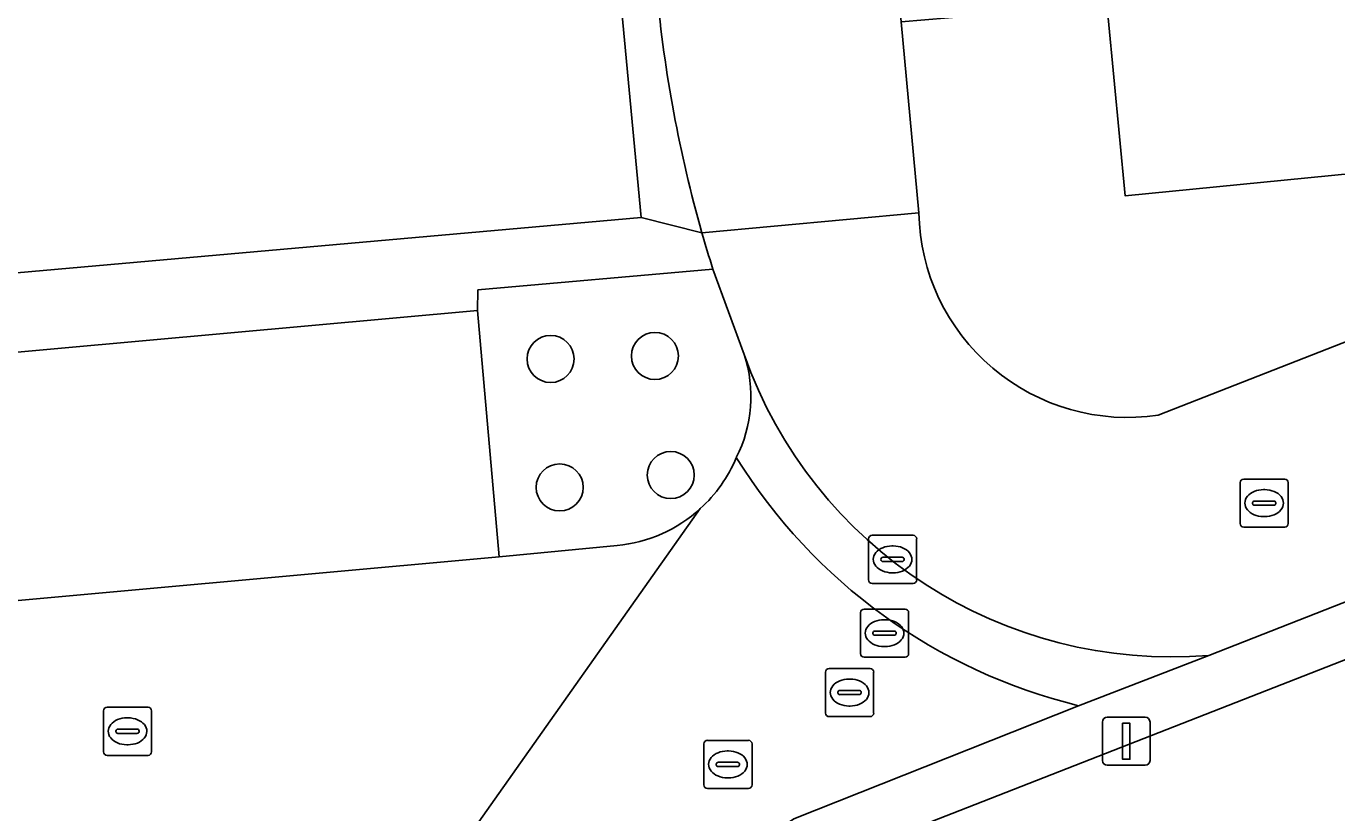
# Model space of a CAD drawing. Extents: x 157793 to 159380, y 380877 to 382313.
# Drawn here: x 158358.14 to 158385.39, y 381164.16 to 381180.52 of the extents above; entities that cross this region are included whole.
import ezdxf

# ---------------------------------------------------------------- set-up
doc = ezdxf.new("R2010")
doc.units = 0
for name, color, linetype in [('IMGEO_Boom', 7, 'Continuous'), ('IMGEO_Erf', 7, 'Continuous'), ('IMGEO_Groenvoorziening', 7, 'Continuous'), ('IMGEO_Kolk', 7, 'Continuous'), ('IMGEO_Lichtmast', 7, 'Continuous'), ('IMGEO_Pand', 7, 'Continuous'), ('IMGEO_Parkeervlak_open', 7, 'Continuous'), ('IMGEO_Rijbaan_lokaal_open', 7, 'Continuous'), ('IMGEO_Rioolput', 7, 'Continuous'), ('IMGEO_Voetpad_open', 7, 'Continuous')]:
    doc.layers.add(name, color=color, linetype=linetype)

msp = doc.modelspace()

# ---------------------------------------------------------------- linework, layer by layer
at = {"layer": 'IMGEO_Boom'}
for centre in [(158369.044, 381173.597), (158371.212, 381173.659), (158371.543, 381171.184), (158369.233, 381170.927)]:
    msp.add_circle(centre, 0.489, dxfattribs=at)
at = {"layer": 'IMGEO_Erf'}
for points in [[(158342.457, 381174.017), (158370.929, 381176.542), (158363.503, 381255.524), (158361.586, 381255.498), (158354.812, 381255.407)], [(158437.204, 381187.562), (158373.758, 381162.728)]]:
    msp.add_lwpolyline(points, dxfattribs=at)
at = {"layer": 'IMGEO_Groenvoorziening'}
msp.add_lwpolyline([(158373.068, 381173.687), (158372.417, 381175.467), (158367.532, 381175.034), (158367.527, 381174.604), (158367.973, 381169.48), (158370.425, 381169.72)], dxfattribs=at)
for centre, radius, start, end in [((158370.42, 381172.811), 2.789, 333.0001, 18.2966), ((158370.152, 381172.695), 2.983, 312.1914, 337.3183), ((158370.142, 381172.702), 2.996, 275.4296, 312.2556)]:
    msp.add_arc(centre, radius, start, end, dxfattribs=at)
at = {"layer": 'IMGEO_Kolk'}
for p, q in [((158383.378, 381170.174), (158383.378, 381171.026)), ((158383.453, 381171.1), (158384.305, 381171.1)), ((158384.379, 381171.026), (158384.379, 381170.174)), ((158383.68, 381170.643), (158384.078, 381170.643)), ((158383.866, 381170.88), (158383.891, 381170.88)), ((158383.637, 381170.594), (158383.637, 381170.606)), ((158384.075, 381170.557), (158383.677, 381170.557)), ((158384.121, 381170.606), (158384.121, 381170.594)), ((158384.305, 381170.1), (158383.453, 381170.1)), ((158383.889, 381170.32), (158383.864, 381170.32)), ((158359.748, 381165.429), (158359.748, 381166.281)), ((158359.823, 381166.355), (158360.675, 381166.355)), ((158360.749, 381166.281), (158360.749, 381165.429)), ((158360.236, 381166.135), (158360.261, 381166.135)), ((158360.007, 381165.849), (158360.007, 381165.861)), ((158360.445, 381165.812), (158360.047, 381165.812)), ((158360.05, 381165.898), (158360.448, 381165.898)), ((158360.491, 381165.861), (158360.491, 381165.849)), ((158360.259, 381165.575), (158360.234, 381165.575)), ((158372.23, 381164.741), (158372.23, 381165.593)), ((158372.305, 381165.667), (158373.157, 381165.667)), ((158372.718, 381165.447), (158372.743, 381165.447)), ((158373.231, 381165.593), (158373.231, 381164.741)), ((158360.675, 381165.355), (158359.823, 381165.355)), ((158372.532, 381165.21), (158372.93, 381165.21)), ((158372.489, 381165.161), (158372.489, 381165.173)), ((158372.927, 381165.124), (158372.529, 381165.124)), ((158372.973, 381165.173), (158372.973, 381165.161)), ((158373.157, 381164.667), (158372.305, 381164.667)), ((158372.741, 381164.887), (158372.716, 381164.887))]:
    msp.add_line(p, q, dxfattribs=at)
for points in [[(158383.378, 381170.174), (158383.378, 381171.026)], [(158383.453, 381171.1), (158384.305, 381171.1)], [(158384.379, 381171.026), (158384.379, 381170.174)], [(158384.305, 381170.1), (158383.453, 381170.1)], [(158359.748, 381165.429), (158359.748, 381166.281)], [(158359.823, 381166.355), (158360.675, 381166.355)], [(158360.749, 381166.281), (158360.749, 381165.429)], [(158372.23, 381164.741), (158372.23, 381165.593)], [(158372.305, 381165.667), (158373.157, 381165.667)], [(158373.231, 381165.593), (158373.231, 381164.741)], [(158360.675, 381165.355), (158359.823, 381165.355)], [(158373.157, 381164.667), (158372.305, 381164.667)]]:
    msp.add_lwpolyline(points, dxfattribs=at)
for centre, radius, start, end in [((158383.455, 381171.024), 0.0765, 91.552, 178.448), ((158383.455, 381171.024), 0.0765, 91.552, 178.448), ((158384.303, 381171.024), 0.0765, 1.552, 88.448), ((158384.303, 381171.024), 0.0765, 1.552, 88.448), ((158383.677, 381170.603), 0.0403, 85.8775, 175.7526), ((158384.082, 381170.605), 0.0386, 1.7309, 96.639), ((158383.674, 381170.593), 0.0366, 178.938, 274.7102), ((158384.078, 381170.6), 0.043, 264.8664, 352.4533), ((158383.455, 381170.176), 0.0765, 181.552, 268.448), ((158383.455, 381170.176), 0.0765, 181.552, 268.448), ((158384.303, 381170.176), 0.0765, 271.552, 358.448), ((158384.303, 381170.176), 0.0765, 271.552, 358.448), ((158359.825, 381166.279), 0.0765, 91.552, 178.448), ((158359.825, 381166.279), 0.0765, 91.552, 178.448), ((158360.673, 381166.279), 0.0765, 1.552, 88.448), ((158360.673, 381166.279), 0.0765, 1.552, 88.448), ((158360.047, 381165.858), 0.0403, 85.8775, 175.7526), ((158360.044, 381165.848), 0.0366, 178.938, 274.7102), ((158360.448, 381165.855), 0.043, 264.8664, 352.4533), ((158360.452, 381165.86), 0.0386, 1.7309, 96.639), ((158372.307, 381165.591), 0.0765, 91.552, 178.448), ((158372.307, 381165.591), 0.0765, 91.552, 178.448), ((158373.155, 381165.591), 0.0765, 1.552, 88.448), ((158373.155, 381165.591), 0.0765, 1.552, 88.448), ((158359.825, 381165.431), 0.0765, 181.552, 268.448), ((158359.825, 381165.431), 0.0765, 181.552, 268.448), ((158360.673, 381165.431), 0.0765, 271.552, 358.448), ((158360.673, 381165.431), 0.0765, 271.552, 358.448), ((158372.529, 381165.17), 0.0403, 85.8775, 175.7526), ((158372.934, 381165.172), 0.0386, 1.7309, 96.639), ((158372.526, 381165.16), 0.0366, 178.938, 274.7102), ((158372.93, 381165.167), 0.043, 264.8664, 352.4533), ((158372.307, 381164.743), 0.0765, 181.552, 268.448), ((158372.307, 381164.743), 0.0765, 181.552, 268.448), ((158373.155, 381164.743), 0.0765, 271.552, 358.448), ((158373.155, 381164.743), 0.0765, 271.552, 358.448)]:
    msp.add_arc(centre, radius, start, end, dxfattribs=at)
for centre, major_axis, ratio, start_param, end_param in [((158383.865, 381170.6), (-0.387, 0.002), 0.722429, 4.712389, 7.853982), ((158383.89, 381170.6), (-0.39, 0.002), 0.717154, 1.570796, 4.712389), ((158360.235, 381165.855), (-0.387, 0.002), 0.722429, 4.712389, 7.853982), ((158360.26, 381165.855), (-0.39, 0.002), 0.717154, 1.570796, 4.712389), ((158372.717, 381165.167), (-0.387, 0.002), 0.722429, 4.712389, 7.853982), ((158372.742, 381165.167), (-0.39, 0.002), 0.717154, 1.570796, 4.712389)]:
    msp.add_ellipse(centre, major_axis=major_axis, ratio=ratio, start_param=start_param, end_param=end_param, dxfattribs=at)
at = {"layer": 'IMGEO_Lichtmast'}
for p, q in [((158380.516, 381165.248), (158380.516, 381166.048)), ((158380.516, 381166.048), (158380.516, 381165.248)), ((158380.616, 381166.148), (158381.406, 381166.148)), ((158381.406, 381166.148), (158380.616, 381166.148)), ((158381.506, 381166.048), (158381.506, 381165.248)), ((158381.506, 381165.248), (158381.506, 381166.048)), ((158381.406, 381165.148), (158380.616, 381165.148)), ((158380.616, 381165.148), (158381.406, 381165.148))]:
    msp.add_line(p, q, dxfattribs=at)
msp.add_lwpolyline([(158380.936, 381166.023), (158381.086, 381166.023), (158381.086, 381165.273), (158380.936, 381165.273), (158380.936, 381166.023)], dxfattribs=at)
for centre, start, end in [((158380.616, 381166.048), 90, 180), ((158380.616, 381166.048), 90, 180), ((158381.406, 381166.048), 0, 90), ((158381.406, 381166.048), 360, 90), ((158380.616, 381165.248), 180, 270), ((158380.616, 381165.248), 180, 270), ((158381.406, 381165.248), 270, 0), ((158381.406, 381165.248), 270, 0)]:
    msp.add_arc(centre, 0.1, start, end, dxfattribs=at)
at = {"layer": 'IMGEO_Pand'}
msp.add_lwpolyline([(158386.141, 381183.5), (158391.783, 381184.014), (158392.097, 381180.57), (158395.858, 381180.914), (158395.388, 381187.272), (158391.72, 381186.885), (158391.472, 381189.593), (158386.907, 381189.154), (158381.391, 381188.624), (158380.011, 381188.491), (158379.898, 381188.48), (158380.608, 381180.992), (158380.637, 381180.689), (158380.987, 381176.99), (158386.683, 381177.552)], close=True, dxfattribs=at)
at = {"layer": 'IMGEO_Parkeervlak_open'}
msp.add_lwpolyline([(158367.973, 381169.48), (158367.527, 381174.604), (158343.177, 381172.398), (158343.608, 381167.271)], close=True, dxfattribs=at)
at = {"layer": 'IMGEO_Rijbaan_lokaal_open'}
for points in [[(158372.191, 381176.222), (158376.7, 381176.638), (158376.334, 381180.604), (158374.576, 381199.487)], [(158425.292, 381184.147), (158423.41, 381188.772), (158381.676, 381172.428)], [(158382.725, 381167.434), (158425.292, 381184.147)], [(158376.7, 381176.638), (158372.191, 381176.222)], [(158372.417, 381175.467), (158373.068, 381173.687)], [(158370.425, 381169.72), (158367.973, 381169.48), (158343.608, 381167.271), (158341.415, 381167.069), (158341.995, 381161.349), (158342.282, 381161.356), (158344.097, 381161.52), (158367.267, 381163.571), (158372.156, 381170.485)], [(158372.156, 381170.485), (158367.267, 381163.571), (158364.098, 381161.387), (158359.022, 381157.939), (158355.938, 381155.83), (158351.299, 381152.697), (158349.465, 381151.46), (158345.336, 381148.653), (158345.684, 381144.763), (158374.1, 381164.032), (158380.022, 381166.386)], [(158380.022, 381166.386), (158382.725, 381167.434)]]:
    msp.add_lwpolyline(points, dxfattribs=at)
for centre, radius, start, end in [((158398.59, 381183.742), 27.449, 185.2076, 195.901), ((158381.035, 381176.717), 4.336, 181.0378, 278.4957), ((158396.952, 381183.223), 25.732, 195.787, 197.5419), ((158370.42, 381172.811), 2.789, 333.0001, 18.2966), ((158381.945, 381176.813), 9.411, 199.3996, 274.7535), ((158381.945, 381176.813), 9.411, 199.3996, 274.7535), ((158370.152, 381172.695), 2.983, 312.1914, 337.3183), ((158382.78, 381177.68), 11.625, 211.8489, 256.2756), ((158382.78, 381177.68), 11.625, 211.8489, 256.2756), ((158370.142, 381172.702), 2.996, 275.4296, 312.2556)]:
    msp.add_arc(centre, radius, start, end, dxfattribs=at)
at = {"layer": 'IMGEO_Rioolput'}
for p, q in [((158375.653, 381169.004), (158375.653, 381169.856)), ((158375.728, 381169.93), (158376.58, 381169.93)), ((158376.654, 381169.856), (158376.654, 381169.004)), ((158376.141, 381169.71), (158376.166, 381169.71)), ((158375.912, 381169.424), (158375.912, 381169.436)), ((158376.35, 381169.387), (158375.952, 381169.387)), ((158375.955, 381169.473), (158376.353, 381169.473)), ((158376.396, 381169.436), (158376.396, 381169.424)), ((158376.164, 381169.15), (158376.139, 381169.15)), ((158376.58, 381168.93), (158375.728, 381168.93)), ((158375.486, 381167.47), (158375.486, 381168.322)), ((158375.561, 381168.396), (158376.413, 381168.396)), ((158375.974, 381168.176), (158375.999, 381168.176)), ((158376.487, 381168.322), (158376.487, 381167.47)), ((158375.745, 381167.89), (158375.745, 381167.902)), ((158375.788, 381167.939), (158376.186, 381167.939)), ((158376.229, 381167.902), (158376.229, 381167.89)), ((158376.183, 381167.853), (158375.785, 381167.853)), ((158376.413, 381167.396), (158375.561, 381167.396)), ((158375.997, 381167.616), (158375.972, 381167.616)), ((158374.759, 381166.234), (158374.759, 381167.086)), ((158374.834, 381167.16), (158375.686, 381167.16)), ((158375.76, 381167.086), (158375.76, 381166.234)), ((158375.247, 381166.94), (158375.272, 381166.94)), ((158375.018, 381166.654), (158375.018, 381166.666)), ((158375.456, 381166.617), (158375.058, 381166.617)), ((158375.061, 381166.703), (158375.459, 381166.703)), ((158375.502, 381166.666), (158375.502, 381166.654)), ((158375.27, 381166.38), (158375.245, 381166.38)), ((158375.686, 381166.16), (158374.834, 381166.16))]:
    msp.add_line(p, q, dxfattribs=at)
for points in [[(158375.653, 381169.004), (158375.653, 381169.856)], [(158375.728, 381169.93), (158376.58, 381169.93)], [(158376.654, 381169.856), (158376.654, 381169.004)], [(158376.58, 381168.93), (158375.728, 381168.93)], [(158375.486, 381167.47), (158375.486, 381168.322)], [(158375.561, 381168.396), (158376.413, 381168.396)], [(158376.487, 381168.322), (158376.487, 381167.47)], [(158376.413, 381167.396), (158375.561, 381167.396)], [(158374.759, 381166.234), (158374.759, 381167.086)], [(158374.834, 381167.16), (158375.686, 381167.16)], [(158375.76, 381167.086), (158375.76, 381166.234)], [(158375.686, 381166.16), (158374.834, 381166.16)]]:
    msp.add_lwpolyline(points, dxfattribs=at)
for centre, radius, start, end in [((158375.73, 381169.854), 0.0765, 91.552, 178.448), ((158375.73, 381169.854), 0.0765, 91.552, 178.448), ((158376.578, 381169.854), 0.0765, 1.552, 88.448), ((158376.578, 381169.854), 0.0765, 1.552, 88.448), ((158375.952, 381169.433), 0.0403, 85.8775, 175.7526), ((158375.949, 381169.423), 0.0366, 178.938, 274.7102), ((158376.353, 381169.43), 0.043, 264.8664, 352.4533), ((158376.357, 381169.435), 0.0386, 1.7309, 96.639), ((158375.73, 381169.006), 0.0765, 181.552, 268.448), ((158375.73, 381169.006), 0.0765, 181.552, 268.448), ((158376.578, 381169.006), 0.0765, 271.552, 358.448), ((158376.578, 381169.006), 0.0765, 271.552, 358.448), ((158375.563, 381168.32), 0.0765, 91.552, 178.448), ((158375.563, 381168.32), 0.0765, 91.552, 178.448), ((158376.411, 381168.32), 0.0765, 1.552, 88.448), ((158376.411, 381168.32), 0.0765, 1.552, 88.448), ((158375.785, 381167.899), 0.0403, 85.8775, 175.7526), ((158376.19, 381167.901), 0.0386, 1.7309, 96.639), ((158375.782, 381167.889), 0.0366, 178.938, 274.7102), ((158376.186, 381167.896), 0.043, 264.8664, 352.4533), ((158375.563, 381167.472), 0.0765, 181.552, 268.448), ((158375.563, 381167.472), 0.0765, 181.552, 268.448), ((158376.411, 381167.472), 0.0765, 271.552, 358.448), ((158376.411, 381167.472), 0.0765, 271.552, 358.448), ((158374.836, 381167.084), 0.0765, 91.552, 178.448), ((158374.836, 381167.084), 0.0765, 91.552, 178.448), ((158375.684, 381167.084), 0.0765, 1.552, 88.448), ((158375.684, 381167.084), 0.0765, 1.552, 88.448), ((158375.058, 381166.663), 0.0403, 85.8775, 175.7526), ((158375.055, 381166.653), 0.0366, 178.938, 274.7102), ((158375.459, 381166.66), 0.043, 264.8664, 352.4533), ((158375.463, 381166.665), 0.0386, 1.7309, 96.639), ((158374.836, 381166.236), 0.0765, 181.552, 268.448), ((158374.836, 381166.236), 0.0765, 181.552, 268.448), ((158375.684, 381166.236), 0.0765, 271.552, 358.448), ((158375.684, 381166.236), 0.0765, 271.552, 358.448)]:
    msp.add_arc(centre, radius, start, end, dxfattribs=at)
for centre, major_axis, ratio, start_param, end_param in [((158376.14, 381169.43), (-0.387, 0.002), 0.722429, 4.712389, 7.853982), ((158376.165, 381169.43), (-0.39, 0.002), 0.717154, 1.570796, 4.712389), ((158375.973, 381167.896), (-0.387, 0.002), 0.722429, 4.712389, 7.853982), ((158375.998, 381167.896), (-0.39, 0.002), 0.717154, 1.570796, 4.712389), ((158375.246, 381166.66), (-0.387, 0.002), 0.722429, 4.712389, 7.853982), ((158375.271, 381166.66), (-0.39, 0.002), 0.717154, 1.570796, 4.712389)]:
    msp.add_ellipse(centre, major_axis=major_axis, ratio=ratio, start_param=start_param, end_param=end_param, dxfattribs=at)
at = {"layer": 'IMGEO_Voetpad_open'}
for points in [[(158364.202, 381255.533), (158363.503, 381255.524), (158370.929, 381176.542), (158372.191, 381176.222)], [(158381.676, 381172.428), (158423.41, 381188.772), (158426.639, 381190.054), (158432.528, 381192.337), (158431.533, 381203.205), (158430.286, 381203.09), (158431.185, 381193.209), (158425.51, 381192.684), (158419.55, 381192.108), (158419.005, 381198.068)], [(158435.998, 381188.28), (158428.505, 381185.406), (158425.292, 381184.147), (158382.725, 381167.434), (158380.022, 381166.386), (158374.1, 381164.032), (158345.684, 381144.763), (158345.336, 381148.653), (158349.465, 381151.46), (158344.919, 381151.126), (158343.198, 381150.791), (158343.94, 381142.482), (158373.758, 381162.728), (158437.204, 381187.562), (158441.151, 381194.476), (158445.198, 381194.878), (158445.123, 381195.558), (158461.541, 381197.122), (158467.081, 381197.838), (158471.171, 381198.233), (158472.258, 381198.299), (158472.526, 381194.816), (158473.576, 381194.917), (158473.341, 381197.829)], [(158419.005, 381198.068), (158418.877, 381198.056), (158416.539, 381197.859), (158411.019, 381197.349), (158405.19, 381196.824), (158405.349, 381195.098), (158401.032, 381194.714), (158394.729, 381194.24), (158395.388, 381187.272), (158395.858, 381180.914), (158396.018, 381179.446), (158392.583, 381178.098), (158392.325, 381178.074), (158386.683, 381177.552), (158380.987, 381176.99), (158380.637, 381180.689), (158380.608, 381180.992), (158378.302, 381180.773), (158376.334, 381180.604), (158376.7, 381176.638)], [(158372.191, 381176.222), (158370.929, 381176.542), (158342.457, 381174.017), (158342.49, 381173.497), (158336.837, 381172.996), (158335.912, 381183.7), (158335.723, 381185.737), (158332.556, 381185.443), (158332.681, 381184.104), (158327.821, 381183.653), (158328.158, 381180.018), (158325.901, 381179.851), (158326.34, 381175.119), (158325.229, 381175.016), (158325.616, 381170.85), (158325.675, 381170.264), (158336.538, 381171.339), (158336.563, 381171.128), (158339.015, 381171.348), (158340.113, 381161.096), (158341.995, 381161.349), (158341.415, 381167.069), (158343.608, 381167.271), (158343.177, 381172.398)], [(158343.177, 381172.398), (158367.527, 381174.604), (158367.532, 381175.034), (158372.417, 381175.467)]]:
    msp.add_lwpolyline(points, dxfattribs=at)
for centre, radius, start, end in [((158398.59, 381183.742), 27.449, 185.2076, 195.901), ((158381.035, 381176.717), 4.336, 181.0378, 278.4957), ((158396.952, 381183.223), 25.732, 195.787, 197.5419)]:
    msp.add_arc(centre, radius, start, end, dxfattribs=at)

doc.saveas('drawing.dxf')
